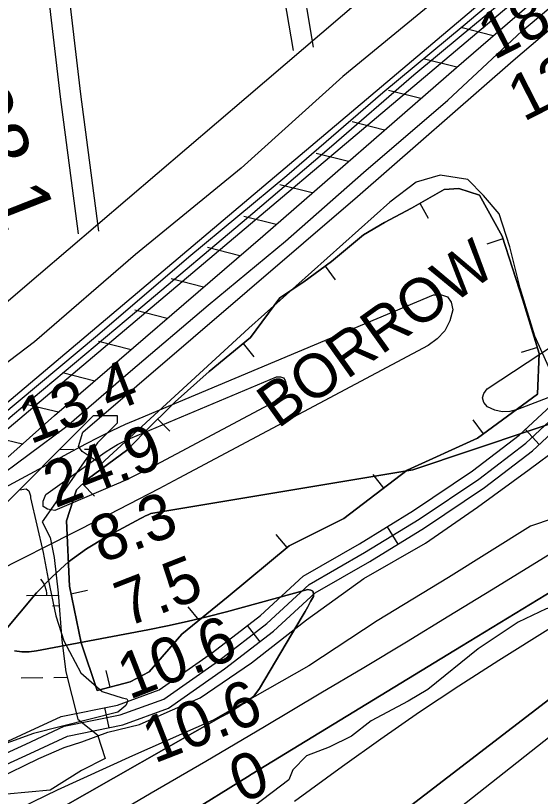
# Model space of a CAD drawing. Extents: x 3625074 to 3663148, y 511451 to 537151.
# Drawn here: x 3640354 to 3641120, y 521093 to 522233 of the extents above; entities that cross this region are included whole.
import ezdxf

# ---------------------------------------------------------------- set-up
doc = ezdxf.new("R2010")
doc.units = 0
for name, color, linetype in [('V-BORW-IDEN', 7, 'Continuous'), ('V-BORW-LINE', 7, 'Continuous'), ('V-FLOD-BASE', 7, 'Continuous'), ('V-LEVE-TOET', 7, 'Continuous'), ('V-RIVR-EDGE', 7, 'Continuous'), ('V-RIVR-RANG', 7, 'Continuous'), ('V-RIVR-RANG-IDEN', 7, 'Continuous'), ('V-ROAD-CNTR', 7, 'Continuous'), ('V-RRAP-FSHR', 7, 'Continuous'), ('V-SITE-VEGE', 7, 'Continuous'), ('V-SURV-LINE', 7, 'Continuous'), ('V-TOPO-DPTH', 7, 'Continuous'), ('V-TOPO-MINR', 7, 'Continuous'), ('V-TOPO-WATR', 7, 'Continuous'), ('V-WETL-SWMP', 7, 'Continuous')]:
    doc.layers.add(name, color=color, linetype=linetype)

msp = doc.modelspace()

# ---------------------------------------------------------------- linework, layer by layer
at = {"layer": 'V-BORW-LINE'}
for p, q in [((3640943.9, 521959), (3640956.3, 521937.3)), ((3641065.5, 521907.3), (3641041.8, 521899.5)), ((3640805.7, 521867.2), (3640820.5, 521847.1)), ((3640685.9, 521754.3), (3640701.8, 521735)), ((3641116, 521748.5), (3641092.1, 521741.2)), ((3640561.3, 521643.9), (3640578.9, 521626.1)), ((3641036.9, 521622.4), (3641022.1, 521642.6)), ((3640891.3, 521543.2), (3640876.1, 521563.1)), ((3640451.3, 521549.2), (3640468.8, 521531.3)), ((3640750.1, 521456.4), (3640734.1, 521475.6)), ((3640434.3, 521389), (3640458.8, 521394.2)), ((3640621.7, 521350.2), (3640605.8, 521369.6)), ((3640491.8, 521252.6), (3640485.6, 521276.8))]:
    msp.add_line(p, q, dxfattribs=at)
for points in [[(3640517.5, 521599.7), (3640540, 521622.8), (3640586.7, 521668.9), (3640636.3, 521713.5), (3640696.8, 521763.2), (3640739.7, 521821), (3640774.7, 521844.3), (3640815, 521874.1), (3640861.9, 521913), (3640892.5, 521930.9), (3640931.7, 521952), (3640979.5, 521979.2), (3641001.3, 521980.7), (3641031.5, 521970.7), (3641064.4, 521910.8), (3641094.8, 521817.5), (3641118.7, 521739.5), (3641115.8, 521680.2), (3641028.2, 521616.1), (3640925.5, 521569.4), (3640833.1, 521498.6), (3640753.2, 521459), (3640664.1, 521384.9), (3640596.6, 521329.7), (3640548.5, 521275.1), (3640520.9, 521260.2), (3640472.6, 521247.6), (3640449.4, 521317.5), (3640432.1, 521399.8), (3640427.7, 521495.3), (3640442.5, 521540.5), (3640458, 521555.7), (3640517.5, 521599.7)], [(3640517.5, 521599.7), (3640458, 521555.7), (3640442.5, 521540.5), (3640427.7, 521495.3), (3640432.1, 521399.8), (3640449.4, 521317.5), (3640472.6, 521247.6), (3640520.9, 521260.2), (3640548.5, 521275.1), (3640596.6, 521329.7), (3640664.1, 521384.9), (3640753.2, 521459), (3640833.1, 521498.6), (3640925.5, 521569.4), (3641028.2, 521616.1), (3641115.8, 521680.2), (3641118.7, 521739.5), (3641094.8, 521817.5), (3641064.4, 521910.8), (3641031.5, 521970.7), (3641001.3, 521980.7), (3640979.5, 521979.2), (3640931.7, 521952), (3640892.5, 521930.9), (3640861.9, 521913), (3640815, 521874.1), (3640774.7, 521844.3), (3640739.7, 521821), (3640696.8, 521763.2), (3640636.3, 521713.5), (3640586.7, 521668.9), (3640540, 521622.8), (3640517.5, 521599.7)]]:
    msp.add_lwpolyline(points, dxfattribs=at)
at = {"layer": 'V-FLOD-BASE'}
msp.add_lwpolyline([(3640084.7, 521422.5), (3640206.5, 521525.7), (3640349.2, 521649.5), (3640530.1, 521801.4), (3640700.2, 521944.7), (3640815.3, 522042.4), (3640935.5, 522146.4), (3641004.7, 522203.9), (3641096.4, 522280.2), (3641207.3, 522373.9), (3641292.3, 522443.2), (3641395, 522533), (3641502.5, 522624.4), (3641618.4, 522721.2), (3641693.6, 522786.7), (3641777.8, 522856.7), (3641876.2, 522941), (3641962.2, 523015.9), (3642078.1, 523113.5), (3642175.7, 523196.2), (3642287.5, 523294), (3642360.1, 523356.2), (3642377.5, 523340.3)], dxfattribs=at)
at = {"layer": 'V-LEVE-TOET'}
for points in [[(3641911.7, 523056.7), (3641792.6, 522962), (3641691.4, 522880.6), (3641589, 522780.6), (3641477.7, 522683.4), (3641366.6, 522587.7), (3641257.9, 522496), (3641108.3, 522375.7), (3640978.2, 522264.5), (3640831.8, 522144.1), (3640683.3, 522010.2), (3640528.7, 521884.4), (3640381.3, 521756.8), (3640260.6, 521665.5), (3640168.9, 521577.3), (3640126.9, 521537.7)], [(3640142.7, 521414.6), (3640241.2, 521488.9), (3640317.7, 521551.8), (3640428.5, 521633.8), (3640521.5, 521713.9), (3640635.1, 521810.3), (3640747.9, 521903.5), (3640861.6, 522003.9), (3640985.1, 522109.7), (3641093, 522210.4), (3641223.5, 522320.4), (3641338.7, 522407.3), (3641444.9, 522497.5), (3641546.3, 522587), (3641641.8, 522669.5), (3641773.7, 522787.8), (3641839.9, 522855.8)]]:
    msp.add_lwpolyline(points, dxfattribs=at)
at = {"layer": 'V-RIVR-EDGE'}
msp.add_lwpolyline([(3641814.9, 521778.2), (3641710, 521708.6), (3641568.2, 521618.3), (3641454.1, 521549.9), (3641325.2, 521476.1), (3641245.5, 521427.3), (3641196.4, 521395.6), (3641175.5, 521380.3), (3641128.9, 521366.9), (3641087.8, 521347.4), (3641029.5, 521308.4), (3640955.8, 521249.1), (3640927, 521232), (3640873, 521203.4), (3640844.1, 521180.8), (3640811.6, 521164.9), (3640778.5, 521152.1), (3640758.8, 521131.9), (3640752.7, 521117.3), (3640702.3, 521078.8)], dxfattribs=at)
at = {"layer": 'V-ROAD-CNTR'}
for p, q in [((3641098.3, 521628.7), (3641118.7, 521606.8)), ((3640896.5, 521486.8), (3640912.2, 521461.2)), ((3640692, 521342.4), (3640710.2, 521318.6)), ((3640483.6, 521222.8), (3640489.6, 521193.4))]:
    msp.add_line(p, q, dxfattribs=at)
for points in [[(3640759.5, 522182.1), (3640739.9, 522296.3), (3640695.2, 522730.8), (3640633, 523208.7), (3640552.6, 523897.7), (3640523.8, 524207.6)], [(3640789, 522187.1), (3640769.6, 522300.4), (3640725, 522734.3), (3640662.8, 523212.4), (3640582.5, 523900.8), (3640553.7, 524210.4)], [(3640475.1, 521918.5), (3640448.7, 522118.2), (3640410.1, 522450.3), (3640381.8, 522704.6), (3640317.7, 523239.8), (3640295, 523419), (3640242.9, 523885.3), (3640212.1, 524100)], [(3640108.9, 521461.7), (3640213.3, 521547.9), (3640330.2, 521647.4), (3640473.4, 521766.2), (3640606.8, 521880.6), (3640750, 521999.4), (3640890, 522120.8), (3641007.6, 522217.9), (3641157.5, 522344.6), (3641251.3, 522423.8), (3641358.3, 522514), (3641485.1, 522622.9), (3641621, 522741.1), (3641759.4, 522860.1), (3641937.2, 523010.9)], [(3641531.3, 522821.3), (3641311.4, 522639), (3640941.7, 522327.8), (3640690.2, 522112.7), (3640387.1, 521854.2), (3640070.8, 521583.8), (3639751.7, 521335.8), (3639609.6, 521236.8), (3639501.2, 521174.3), (3639323.4, 521092), (3639124.9, 520995.6), (3639026.2, 520947.4), (3638955.8, 520919.2), (3638756.5, 520871.3), (3638292.4, 520761.6), (3638013.3, 520688.9), (3637846, 520650.3), (3637719.6, 520619.9), (3637677.4, 520618.4), (3637626.4, 520629.2)], [(3640445.4, 521914.6), (3640419, 522114.5), (3640380.3, 522446.9), (3640374.8, 522496)], [(3640284.7, 521147.6), (3640362.1, 521182.8), (3640419.9, 521209.8), (3640502.2, 521226.5), (3640563.1, 521248.7), (3640641, 521303.3), (3640711.1, 521357.1), (3640773.5, 521414.5), (3640855.8, 521461.9), (3640934.9, 521510.3), (3641021.3, 521568.2), (3641089.4, 521620.4), (3641155.8, 521682.2), (3641194.3, 521735.2), (3641253.2, 521790), (3641370.1, 521867.3), (3641587.1, 521997.8)], [(3640291.7, 521134.3), (3640368.4, 521169.2), (3640424.6, 521195.5), (3640506.3, 521212.1), (3640570.1, 521235.2), (3640649.8, 521291.2), (3640720.7, 521345.6), (3640782.4, 521402.3), (3640863.4, 521449), (3640943, 521497.7), (3641030.1, 521556.1), (3641099.1, 521609), (3641167, 521672.2), (3641205.5, 521725.2), (3641262.6, 521778.2), (3641378.1, 521854.6), (3641594.8, 521984.9)], [(3640298.8, 521121), (3640374.7, 521155.6), (3640429.4, 521181.1), (3640510.3, 521197.6), (3640577.1, 521221.8), (3640658.7, 521279.1), (3640730.4, 521334.1), (3640791.3, 521390.2), (3640871.1, 521436.1), (3640951.1, 521485.1), (3641038.8, 521543.9), (3641108.8, 521597.5), (3641178.3, 521662.2), (3641216.8, 521715.2), (3641271.9, 521766.4), (3641386.1, 521842), (3641602.6, 521972)]]:
    msp.add_lwpolyline(points, dxfattribs=at)
at = {"layer": 'V-RRAP-FSHR'}
for p, q in [((3641051.3, 522203.5), (3641003.9, 522215.5)), ((3640998.3, 522157.7), (3640950.9, 522169.5)), ((3640945.5, 522111.8), (3640898.1, 522123.6)), ((3640892.7, 522065.9), (3640845.3, 522077.7)), ((3640839.9, 522019.9), (3640792.5, 522031.7)), ((3640787, 521974), (3640739.7, 521985.8)), ((3640734.2, 521928), (3640686.8, 521939.8)), ((3640681.3, 521882.2), (3640634, 521894.3)), ((3640628.2, 521836.6), (3640580.9, 521848.6)), ((3640575.2, 521790.9), (3640527.9, 521802.9)), ((3640522.2, 521745.2), (3640474.8, 521757.2)), ((3640469.1, 521699.5), (3640421.8, 521711.5)), ((3640416, 521653.9), (3640368.5, 521665.2)), ((3640363.7, 521607.4), (3640316.2, 521618.7))]:
    msp.add_line(p, q, dxfattribs=at)
for points in [[(3639794, 521200.8), (3639789.2, 521160), (3639984.9, 521301), (3640186.3, 521449.7), (3640410.5, 521649), (3640714.9, 521911.2), (3640997.7, 522157.2), (3641327.7, 522442.2), (3641582.3, 522658.7)], [(3639789.2, 521160), (3639984.9, 521301), (3640186.3, 521449.7), (3640410.5, 521649), (3640714.9, 521911.2), (3640997.7, 522157.2), (3641327.7, 522442.2), (3641582.3, 522658.7)]]:
    msp.add_lwpolyline(points, dxfattribs=at)
at = {"layer": 'V-SITE-VEGE'}
for points in [[(3641134.5, 521715.5), (3641112.2, 521764.9), (3641090.5, 521835.2), (3641075.5, 521895.5), (3641060.1, 521943.4), (3641037.2, 521970.5), (3641014.1, 521993.5), (3640973.9, 522000.2), (3640938.8, 521990), (3640900.3, 521960.4), (3640694.4, 521776.7), (3640484, 521583.4), (3640478.3, 521577.9), (3640451, 521596.8), (3640445.6, 521604), (3640451.7, 521624.7), (3640853.1, 521968.7), (3641080.4, 522167.2), (3641330.3, 522380.4)], [(3640324.9, 521118.2), (3640387.5, 521148.2), (3640424.7, 521164.6), (3640450.4, 521172.8), (3640488.4, 521187.1), (3640534.4, 521198.3), (3640579.2, 521218.1), (3640623.1, 521237), (3640698.4, 521288.1), (3640778.5, 521350.7), (3640862.5, 521411.4), (3640952.6, 521463), (3641028.3, 521515.4), (3641103.7, 521570.5), (3641190.5, 521634.7), (3641266.5, 521696.1), (3641326.8, 521754.4), (3641414, 521818.5), (3641505.8, 521869.2), (3641587.1, 521909.4), (3641684.8, 521934.4), (3641765.7, 521962.5), (3641855.8, 522013.6)], [(3641844.9, 521882.4), (3641740.6, 521819.6), (3641646.5, 521765.9), (3641539, 521712.1), (3641438.6, 521644.7), (3641325, 521550.4), (3641266.6, 521525.2), (3641170.4, 521509.6), (3641105.8, 521487.7), (3640986, 521412.8), (3640881.8, 521349.5), (3640781.9, 521283.5), (3640642.3, 521204.2), (3640524.1, 521152.1), (3640414.4, 521102), (3640343.9, 521068.1)], [(3640344.6, 521525.9), (3640359, 521540.8), (3640368.8, 521541.9), (3640372.9, 521539), (3640375.4, 521532), (3640375.4, 521529.2), (3640394, 521449.3), (3640401.2, 521410), (3640412.3, 521356.8), (3640423.8, 521320.3), (3640448.9, 521273.6), (3640480.2, 521246.2), (3640509.2, 521237.1), (3640516.1, 521235.5), (3640517.4, 521232.6), (3640514.4, 521225.8), (3640503, 521216.3), (3640379.5, 521185), (3640312, 521160.5)]]:
    msp.add_lwpolyline(points, dxfattribs=at)
at = {"layer": 'V-SURV-LINE'}
for points in [[(3640077.8, 521446.4), (3641422.9, 522580.8)], [(3641442.3, 522557.8), (3640097.1, 521423.4)]]:
    msp.add_lwpolyline(points, dxfattribs=at)
at = {"layer": 'V-TOPO-DPTH'}
for points in [[(3640334.2, 521331.1), (3640384.2, 521390.1), (3640406.8, 521413.8), (3640430.9, 521435.5), (3640457.3, 521454.5), (3640485.2, 521471.5), (3640536.2, 521498.7), (3640539.8, 521500.6), (3640543.5, 521502.5), (3640547.2, 521504.3), (3640550.9, 521506), (3640934, 521569.7), (3641365.5, 521714.2), (3641386.9, 521721.7), (3641408.1, 521729.8), (3641429.1, 521738.5), (3641449.8, 521747.7), (3641470.3, 521757.5), (3641490.5, 521767.7), (3641510.5, 521778.4), (3641530.3, 521789.6), (3642211, 522185)], [(3639760.3, 520511.8), (3639827.2, 520541.5), (3639838.3, 520546.4), (3639849.4, 520551.3), (3639860.5, 520556.1), (3639871.7, 520561), (3640640.4, 520890.8), (3640660.9, 520899.8), (3640681.2, 520908.9), (3640701.4, 520918.4), (3640721.5, 520928.2), (3640741.1, 520938.7), (3640760.1, 520950.1), (3640778.3, 520962.8), (3640795.9, 520976.4), (3641450.9, 521478.7), (3641484, 521498.2), (3641517.3, 521517.5), (3641550.8, 521536.3), (3641584.5, 521554.8), (3642282.5, 521932.5)], [(3642282.5, 521932.5), (3641584.5, 521554.8), (3641550.8, 521536.3), (3641517.3, 521517.5), (3641484, 521498.2), (3641450.9, 521478.7), (3640795.9, 520976.4), (3640778.3, 520962.8), (3640760.1, 520950.1), (3640741.1, 520938.7), (3640721.5, 520928.2), (3640701.4, 520918.4), (3640681.2, 520908.9), (3640660.9, 520899.8), (3640640.4, 520890.8), (3639871.7, 520561), (3639860.5, 520556.1), (3639849.4, 520551.3), (3639838.3, 520546.4), (3639827.2, 520541.5), (3639760.3, 520511.8)], [(3640325.9, 520897.6), (3640418.2, 520952.8), (3640510.1, 521008.9), (3640692.5, 521121.8), (3640693.3, 521122.3), (3640696.5, 521124.4), (3640698.4, 521125.6), (3640699, 521126), (3641005.2, 521312.5), (3641083.6, 521360.2), (3641162, 521407.9), (3641240.4, 521455.5), (3641318.8, 521503.1), (3641447.4, 521581.2), (3641461.5, 521589.7), (3641475.6, 521598.4), (3641489.7, 521607), (3641503.8, 521615.7), (3641668, 521716.9), (3641764.1, 521776.3), (3641860.1, 521835.9)], [(3641860.1, 521835.9), (3641764.1, 521776.3), (3641668, 521716.9), (3641503.8, 521615.7), (3641489.7, 521607), (3641475.6, 521598.4), (3641461.5, 521589.7), (3641447.4, 521581.2), (3641318.8, 521503.1), (3641240.4, 521455.5), (3641162, 521407.9), (3641083.6, 521360.2), (3641005.2, 521312.5), (3640699, 521126), (3640698.4, 521125.6), (3640696.5, 521124.4), (3640693.3, 521122.3), (3640692.5, 521121.8), (3640510.1, 521008.9), (3640418.2, 520952.8), (3640325.9, 520897.6)], [(3640419.5, 521075.7), (3640653.9, 521209.1), (3640655.9, 521210.3), (3640657.9, 521211.4), (3640661.9, 521213.8), (3640672.1, 521219.6), (3640677.4, 521222.8), (3640682.7, 521226.1), (3640687.9, 521229.4), (3640693.1, 521232.9), (3640697.9, 521236.7), (3640702.4, 521240.8), (3640706.2, 521245.5), (3640709.7, 521250.6), (3640772.1, 521355.5), (3640776.4, 521362.8), (3640780.5, 521370), (3640784.6, 521377.4), (3640788.6, 521384.7), (3640788.9, 521389.2), (3640787.9, 521392.6), (3640784.8, 521394.4), (3640780.3, 521395.1), (3640661.5, 521362.6), (3640633, 521355.1), (3640604.3, 521348.2), (3640575.5, 521341.9), (3640546.6, 521336.1), (3640384, 521305.4), (3640373.2, 521304.2), (3640362.4, 521304), (3640351.7, 521305.4)]]:
    msp.add_lwpolyline(points, dxfattribs=at)
at = {"layer": 'V-TOPO-MINR'}
for points in [[(3642211, 522185), (3641530.3, 521789.6), (3641510.5, 521778.4), (3641490.5, 521767.7), (3641470.3, 521757.5), (3641449.8, 521747.7), (3641429.1, 521738.5), (3641408.1, 521729.8), (3641386.9, 521721.7), (3641365.5, 521714.2), (3640934, 521569.7), (3640550.9, 521506), (3640547.2, 521504.3), (3640543.5, 521502.5), (3640539.8, 521500.6), (3640536.2, 521498.7), (3640485.2, 521471.5), (3640457.3, 521454.5), (3640430.9, 521435.5), (3640406.8, 521413.8), (3640384.2, 521390.1), (3640334.2, 521331.1)], [(3641885.4, 522029.5), (3641795.5, 521981.6), (3641705.2, 521934.8), (3641418.6, 521789.5), (3641402.1, 521781.4), (3641385.4, 521773.7), (3641368.6, 521766.5), (3641351.5, 521759.6), (3641087, 521657.8), (3641075.7, 521655.2), (3641064.6, 521654.6), (3641053.7, 521657.1), (3641043, 521661.7), (3641037.8, 521668.2), (3641035.5, 521674.8), (3641037.6, 521681.4), (3641042.6, 521688), (3641316.4, 521868.3), (3641324, 521873.3), (3641331.6, 521878.3), (3641339.2, 521883.3), (3641346.7, 521888.3), (3641450, 521956.5)], [(3642282.5, 521932.5), (3641584.5, 521554.8), (3641550.8, 521536.3), (3641517.3, 521517.5), (3641484, 521498.2), (3641450.9, 521478.7), (3640795.9, 520976.4), (3640778.3, 520962.8), (3640760.1, 520950.1), (3640741.1, 520938.7), (3640721.5, 520928.2), (3640701.4, 520918.4), (3640681.2, 520908.9), (3640660.9, 520899.8), (3640640.4, 520890.8), (3639871.7, 520561), (3639860.5, 520556.1), (3639849.4, 520551.3), (3639838.3, 520546.4), (3639827.2, 520541.5), (3639760.3, 520511.8)], [(3642057.8, 521904.3), (3641547.7, 521590.6), (3641521.8, 521574.7), (3641495.9, 521558.8), (3641470.1, 521543), (3641444.2, 521527.2), (3641418.3, 521511.4), (3641392.3, 521495.6), (3641366.3, 521480), (3641340.3, 521464.3), (3641306.2, 521443.9), (3641263.2, 521418), (3641220.3, 521391.9), (3641177.5, 521365.4), (3641134.9, 521338.8), (3641059.3, 521291.3), (3641001.3, 521253.9), (3640943.8, 521215.9), (3640887.1, 521176.7), (3640830.9, 521136.7), (3640760.8, 521085.8)], [(3640304.3, 521528.6), (3640324.4, 521537), (3640455.9, 521607.8), (3640475.1, 521617.7), (3640494.5, 521627.3), (3640514.1, 521636.3), (3640533.9, 521645), (3640964.1, 521825.1), (3640975.6, 521825.5), (3640984.5, 521822.5), (3640989.7, 521814.6), (3640992.4, 521803.5), (3640987.8, 521787.4), (3640980.6, 521773)], [(3640980.6, 521773), (3640969.6, 521761.2), (3640956.1, 521751.3), (3640592.1, 521557.7), (3640563, 521542.3), (3640533.8, 521527), (3640504.5, 521512), (3640475.2, 521497), (3640288.2, 521402.2)], [(3640744.8, 521704.1), (3640747.4, 521700.2), (3640748.7, 521694.7), (3640746.4, 521686.7), (3640742.8, 521679.6), (3640737.4, 521673.8), (3640730.7, 521668.8), (3640550.7, 521573), (3640536.2, 521565.5), (3640521.5, 521558.2), (3640506.6, 521551.4), (3640491.7, 521544.8), (3640410.8, 521510.7), (3640400.3, 521512.4), (3640394, 521516.4), (3640393.9, 521523.9), (3640397.9, 521533.7), (3640484.6, 521595.5), (3640493.5, 521601.4), (3640502.6, 521606.9), (3640512.1, 521611.8), (3640521.7, 521616.2), (3640734.7, 521705.4), (3640740.4, 521705.6), (3640744.8, 521704.1)], [(3641850.3, 521659), (3641744, 521602.6), (3641571.4, 521511.5), (3641551.4, 521500.8), (3641531.5, 521489.8), (3641511.8, 521478.5), (3640794.3, 520912.1), (3640778.7, 520904.3), (3640763, 520896.6), (3640747.3, 520889), (3640068.8, 520515.7)], [(3641224.4, 521502), (3641048.6, 521394), (3640986.6, 521356), (3640924.4, 521318.3), (3640862.1, 521280.8), (3640799.6, 521243.6), (3640717.4, 521194.8), (3640695.9, 521182.1), (3640674.4, 521169.4), (3640652.9, 521156.8), (3640631.4, 521144.2), (3640551.8, 521097.7), (3640507.9, 521072)], [(3640351.7, 521305.4), (3640362.4, 521304), (3640373.2, 521304.2), (3640384, 521305.4), (3640546.6, 521336.1), (3640575.5, 521341.9), (3640604.3, 521348.2), (3640633, 521355.1), (3640661.5, 521362.6), (3640780.3, 521395.1), (3640784.8, 521394.4), (3640787.9, 521392.6), (3640788.9, 521389.2), (3640788.6, 521384.7), (3640784.6, 521377.4), (3640780.5, 521370), (3640776.4, 521362.8), (3640772.1, 521355.5), (3640709.7, 521250.6), (3640706.2, 521245.5), (3640702.4, 521240.8), (3640697.9, 521236.7), (3640693.1, 521232.9), (3640687.9, 521229.4), (3640682.7, 521226.1), (3640677.4, 521222.8), (3640672.1, 521219.6), (3640661.9, 521213.8), (3640657.9, 521211.4), (3640655.9, 521210.3), (3640653.9, 521209.1), (3640419.5, 521075.7)]]:
    msp.add_lwpolyline(points, dxfattribs=at)
at = {"layer": 'V-TOPO-WATR'}
msp.add_lwpolyline([(3641860.1, 521835.9), (3641764.1, 521776.3), (3641668, 521716.9), (3641503.8, 521615.7), (3641489.7, 521607), (3641475.6, 521598.4), (3641461.5, 521589.7), (3641447.4, 521581.2), (3641318.8, 521503.1), (3641240.4, 521455.5), (3641162, 521407.9), (3641083.6, 521360.2), (3641005.2, 521312.5), (3640699, 521126), (3640698.4, 521125.6), (3640696.5, 521124.4), (3640693.3, 521122.3), (3640692.5, 521121.8), (3640510.1, 521008.9), (3640418.2, 520952.8), (3640325.9, 520897.6)], dxfattribs=at)
at = {"layer": 'V-WETL-SWMP'}
for p, q in [((3640417.6, 521599.7), (3640438.2, 521599.9)), ((3640454.2, 521600), (3640466.8, 521600.2)), ((3640369.2, 521386.6), (3640415.8, 521387)), ((3640407.3, 521371.5), (3640417, 521371.6)), ((3640361.5, 521266.4), (3640393.5, 521266.7)), ((3640409.5, 521266.9), (3640429, 521267.1))]:
    msp.add_line(p, q, dxfattribs=at)
msp.add_lwpolyline([(3640317.6, 521499.6), (3640467.3, 521649.4), (3640501.9, 521649.4), (3640501.9, 521637.8), (3640473.1, 521609.1), (3640392.5, 521493.9), (3640404, 521470.9), (3640409.7, 521442.1), (3640415.5, 521390.2), (3640421.2, 521321.1), (3640427, 521275.1), (3640444.3, 521206), (3640473.1, 521182.9), (3640484.6, 521148.4), (3640450, 521131.1), (3640404, 521102.3), (3640340.6, 521096.6)], dxfattribs=at)
msp.add_arc((3640363.9, 521387), 35.2, 359.8032, 41.3469, dxfattribs=at)

# ---------------------------------------------------------------- texts
at = {"layer": 'V-BORW-IDEN'}
msp.add_text('BORROW ', height=64, rotation=35.4865, dxfattribs=at).set_placement((3640736.6, 521629.1))
at = {"layer": 'V-RIVR-RANG'}
for s, rotation, p in [('18.1', 27.0883, (3641051.9, 522167.3)), ('13.8', 27.0883, (3641095.6, 522077.3)), ('13.4', 21.3283, (3640374.9, 521606.7)), ('24.9', 21.3283, (3640411.2, 521513.6)), ('8.3', 21.3283, (3640479, 521432.7)), ('7.5', 21.3283, (3640515.6, 521339.6)), ('10.6', 21.3283, (3640519.5, 521233.8)), ('10.6', 21.3283, (3640556.1, 521140.7)), ('0', 21.3283, (3640682.9, 521082.9))]:
    msp.add_text(s, height=67, rotation=rotation, dxfattribs=at).set_placement(p)
at = {"layer": 'V-RIVR-RANG-IDEN'}
msp.add_text('R-108.1', height=83, rotation=291.466, dxfattribs=at).set_placement((3640192.9, 522279.8))

doc.saveas('drawing.dxf')
